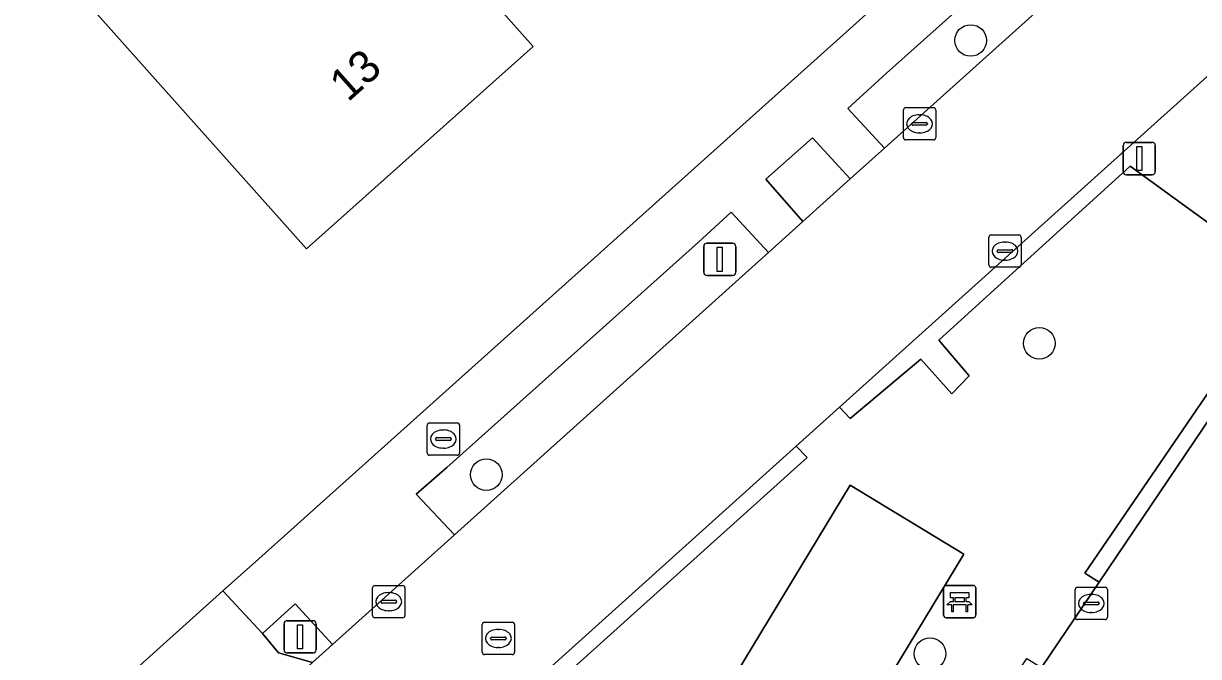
# Model space of a CAD drawing. Extents: x 163266 to 164362, y 381528 to 382286.
# Drawn here: x 164024.8 to 164061.17, y 381785.41 to 381804.99 of the extents above; entities that cross this region are included whole.
import ezdxf

# ---------------------------------------------------------------- set-up
doc = ezdxf.new("R2010")
doc.units = 0
for name, color, linetype in [('IMGEO_Bank', 7, 'Continuous'), ('IMGEO_Boom', 7, 'Continuous'), ('IMGEO_Brandkraan', 7, 'Continuous'), ('IMGEO_Erf', 7, 'Continuous'), ('IMGEO_Groenvoorziening', 7, 'Continuous'), ('IMGEO_Haag', 7, 'Continuous'), ('IMGEO_Kolk', 7, 'Continuous'), ('IMGEO_Lichtmast', 7, 'Continuous'), ('IMGEO_Pand', 7, 'Continuous'), ('IMGEO_Pand_nummerreeks', 7, 'Continuous'), ('IMGEO_Rijbaan_lokaal_open', 7, 'Continuous'), ('IMGEO_Rioolput', 7, 'Continuous'), ('IMGEO_Terreindeel_halfverhard', 7, 'Continuous'), ('IMGEO_Voetpad_open', 7, 'Continuous')]:
    doc.layers.add(name, color=color, linetype=linetype)

msp = doc.modelspace()

# ---------------------------------------------------------------- linework, layer by layer
at = {"layer": 'IMGEO_Bank'}
for p, q in [((164053.28, 381786.681), (164053.28, 381787.522)), ((164053.28, 381787.522), (164053.28, 381786.681)), ((164053.355, 381787.606), (164054.196, 381787.606)), ((164054.196, 381787.606), (164053.355, 381787.606)), ((164054.28, 381787.531), (164054.28, 381786.69)), ((164054.28, 381786.69), (164054.28, 381787.531)), ((164053.589, 381787.112), (164053.589, 381787.218)), ((164053.633, 381787.218), (164053.633, 381787.112)), ((164053.921, 381787.224), (164053.639, 381787.224)), ((164053.927, 381787.112), (164053.927, 381787.218)), ((164053.971, 381787.218), (164053.971, 381787.112)), ((164053.977, 381787.004), (164053.584, 381787.004)), ((164053.639, 381787.106), (164053.921, 381787.106)), ((164054.205, 381786.606), (164053.364, 381786.606)), ((164053.364, 381786.606), (164054.205, 381786.606))]:
    msp.add_line(p, q, dxfattribs=at)
for points in [[(164053.583, 381787.224), (164053.497, 381787.224), (164053.497, 381787.385), (164054.06, 381787.385), (164054.06, 381787.224), (164053.977, 381787.224)], [(164053.527, 381787.004), (164053.385, 381787.004), (164053.497, 381787.106), (164053.583, 381787.106)], [(164053.577, 381786.997), (164053.577, 381786.79), (164053.534, 381786.79), (164053.534, 381786.997)], [(164053.977, 381787.106), (164054.06, 381787.106), (164054.172, 381787.004), (164054.033, 381787.004)], [(164054.027, 381786.997), (164054.027, 381786.79), (164053.983, 381786.79), (164053.983, 381786.997)]]:
    msp.add_lwpolyline(points, dxfattribs=at)
for centre, radius, start, end in [((164053.358, 381787.528), 0.0779, 92.4484, 184.2845), ((164053.358, 381787.528), 0.0779, 92.4484, 184.2845), ((164054.202, 381787.528), 0.0779, 2.4484, 94.2845), ((164054.202, 381787.528), 0.0779, 2.4484, 94.2845), ((164053.582, 381787.217), 0.00671, 2.8957, 87.1043), ((164053.639, 381787.217), 0.00671, 92.8957, 177.1043), ((164053.921, 381787.217), 0.00671, 2.8957, 87.1043), ((164053.978, 381787.217), 0.00671, 92.8957, 177.1043), ((164053.527, 381786.997), 0.00671, 2.8957, 87.1043), ((164053.584, 381786.997), 0.00671, 92.8957, 177.1043), ((164053.582, 381787.113), 0.00671, 272.8957, 357.1043), ((164053.639, 381787.113), 0.00671, 182.8957, 267.1043), ((164053.921, 381787.113), 0.00671, 272.8957, 357.1043), ((164053.978, 381787.113), 0.00671, 182.8957, 267.1043), ((164053.976, 381786.997), 0.00671, 2.8957, 87.1043), ((164054.033, 381786.997), 0.00671, 92.8957, 177.1043), ((164053.358, 381786.684), 0.0779, 182.4484, 274.2845), ((164053.358, 381786.684), 0.0779, 182.4484, 274.2845), ((164054.202, 381786.684), 0.0779, 272.4484, 4.2845), ((164054.202, 381786.684), 0.0779, 272.4484, 4.2845)]:
    msp.add_arc(centre, radius, start, end, dxfattribs=at)
at = {"layer": 'IMGEO_Boom'}
for centre in [(164054.122, 381804.468), (164056.245, 381795.096), (164039.126, 381791.031), (164052.862, 381785.491)]:
    msp.add_circle(centre, 0.489, dxfattribs=at)
at = {"layer": 'IMGEO_Brandkraan'}
for p, q in [((164037.37, 381792.635), (164038.222, 381792.635)), ((164037.295, 381791.709), (164037.295, 381792.561)), ((164037.783, 381792.415), (164037.808, 381792.415)), ((164038.296, 381792.561), (164038.296, 381791.709)), ((164037.554, 381792.129), (164037.554, 381792.141)), ((164037.992, 381792.092), (164037.594, 381792.092)), ((164037.597, 381792.178), (164037.995, 381792.178)), ((164038.038, 381792.141), (164038.038, 381792.129)), ((164038.222, 381791.635), (164037.37, 381791.635)), ((164037.806, 381791.855), (164037.781, 381791.855))]:
    msp.add_line(p, q, dxfattribs=at)
for points in [[(164037.37, 381792.635), (164038.222, 381792.635)], [(164037.295, 381791.709), (164037.295, 381792.561)], [(164038.296, 381792.561), (164038.296, 381791.709)], [(164038.222, 381791.635), (164037.37, 381791.635)]]:
    msp.add_lwpolyline(points, dxfattribs=at)
for centre, radius, start, end in [((164037.372, 381792.559), 0.0765, 91.552, 178.448), ((164037.372, 381792.559), 0.0765, 91.552, 178.448), ((164038.22, 381792.559), 0.0765, 1.552, 88.448), ((164038.22, 381792.559), 0.0765, 1.552, 88.448), ((164037.594, 381792.138), 0.0403, 85.8775, 175.7526), ((164037.591, 381792.128), 0.0366, 178.938, 274.7102), ((164037.995, 381792.135), 0.043, 264.8664, 352.4533), ((164037.999, 381792.14), 0.0386, 1.7309, 96.639), ((164037.372, 381791.711), 0.0765, 181.552, 268.448), ((164037.372, 381791.711), 0.0765, 181.552, 268.448), ((164038.22, 381791.711), 0.0765, 271.552, 358.448), ((164038.22, 381791.711), 0.0765, 271.552, 358.448)]:
    msp.add_arc(centre, radius, start, end, dxfattribs=at)
for centre, major_axis, ratio, start_param, end_param in [((164037.782, 381792.135), (-0.387, 0.002), 0.722429, 4.712389, 7.853982), ((164037.807, 381792.135), (-0.39, 0.002), 0.717154, 1.570796, 4.712389)]:
    msp.add_ellipse(centre, major_axis=major_axis, ratio=ratio, start_param=start_param, end_param=end_param, dxfattribs=at)
at = {"layer": 'IMGEO_Erf'}
msp.add_lwpolyline([(163999.408, 381759.09), (164028.084, 381784.853), (164030.963, 381787.436), (164031.976, 381788.335), (164061.167, 381814.504), (164082.603, 381833.845)], dxfattribs=at)
msp.add_lwpolyline([(164031.975, 381813.929), (164040.573, 381804.285), (164033.56, 381798.018), (164024.947, 381807.68)], close=True, dxfattribs=at)
at = {"layer": 'IMGEO_Groenvoorziening'}
for points in [[(164073.33, 381814.049), (164050.062, 381793.119), (164050.389, 381792.767), (164052.578, 381794.606), (164053.537, 381793.534), (164054.076, 381794.086), (164053.139, 381795.193), (164059.059, 381800.576), (164063.883, 381797.08), (164057.656, 381787.98), (164058.095, 381787.701), (164074.949, 381812.656)], [(164024.307, 381740.001), (164025.838, 381740.819), (164031.532, 381749.31), (164031.969, 381749.019), (164033.733, 381751.631), (164033.289, 381751.898), (164055.855, 381785.347), (164056.311, 381785.06), (164058.095, 381787.701), (164057.656, 381787.98), (164063.883, 381797.08), (164059.059, 381800.576), (164053.139, 381795.193), (164054.076, 381794.086), (164053.537, 381793.534), (164052.578, 381794.606), (164050.389, 381792.767), (164050.062, 381793.119), (164048.719, 381791.911), (164049.059, 381791.563), (164019.829, 381765.285)]]:
    msp.add_lwpolyline(points, dxfattribs=at)
for points in [[(164059.157, 381808.061), (164058.759, 381809.633), (164058.745, 381809.687), (164058.619, 381809.824), (164057.378, 381808.702), (164051.515, 381803.457), (164050.315, 381802.363), (164051.452, 381801.135)], [(164049.228, 381801.451), (164047.78, 381800.176), (164048.926, 381798.865), (164050.393, 381800.183)], [(164047.858, 381797.905), (164046.707, 381799.16), (164045.69, 381798.231), (164037.898, 381791.258), (164036.954, 381790.428), (164038.14, 381789.17)], [(164019.503, 381765.63), (164019.829, 381765.285), (164049.059, 381791.563), (164048.719, 381791.911)], [(164046.635, 381776.55), (164043.108, 381778.669), (164050.393, 381790.707), (164053.913, 381788.577)], [(164033.208, 381787.037), (164032.193, 381786.114), (164032.688, 381785.523), (164033.746, 381785.221), (164034.359, 381785.772)]]:
    msp.add_lwpolyline(points, close=True, dxfattribs=at)
at = {"layer": 'IMGEO_Haag'}
msp.add_lwpolyline([(164073.33, 381814.049), (164050.062, 381793.119), (164050.389, 381792.767), (164052.578, 381794.606), (164053.537, 381793.534), (164054.076, 381794.086), (164053.139, 381795.193), (164059.059, 381800.576), (164063.883, 381797.08), (164057.656, 381787.98), (164058.095, 381787.701), (164074.949, 381812.656)], dxfattribs=at)
for points in [[(164058.759, 381809.633), (164058.745, 381809.687), (164058.619, 381809.824), (164057.378, 381808.702), (164051.515, 381803.457), (164050.315, 381802.363), (164051.452, 381801.135), (164059.157, 381808.061)], [(164050.393, 381800.183), (164049.228, 381801.451), (164047.78, 381800.176), (164048.926, 381798.865)], [(164047.858, 381797.905), (164046.707, 381799.16), (164045.69, 381798.231), (164037.898, 381791.258), (164036.954, 381790.428), (164038.14, 381789.17)], [(164019.503, 381765.63), (164019.829, 381765.285), (164049.059, 381791.563), (164048.719, 381791.911)], [(164033.208, 381787.037), (164032.193, 381786.114), (164032.688, 381785.523), (164033.746, 381785.221), (164034.359, 381785.772)]]:
    msp.add_lwpolyline(points, close=True, dxfattribs=at)
at = {"layer": 'IMGEO_Kolk'}
for p, q in [((164052.039, 381801.464), (164052.039, 381802.316)), ((164052.114, 381802.39), (164052.966, 381802.39)), ((164052.527, 381802.17), (164052.552, 381802.17)), ((164053.04, 381802.316), (164053.04, 381801.464)), ((164052.298, 381801.884), (164052.298, 381801.896)), ((164052.736, 381801.847), (164052.338, 381801.847)), ((164052.341, 381801.933), (164052.739, 381801.933)), ((164052.782, 381801.896), (164052.782, 381801.884)), ((164052.966, 381801.39), (164052.114, 381801.39)), ((164052.55, 381801.61), (164052.525, 381801.61)), ((164054.759, 381798.451), (164055.611, 381798.451)), ((164054.684, 381797.525), (164054.684, 381798.377)), ((164055.172, 381798.231), (164055.197, 381798.231)), ((164055.685, 381798.377), (164055.685, 381797.525)), ((164054.943, 381797.945), (164054.943, 381797.957)), ((164055.381, 381797.908), (164054.983, 381797.908)), ((164054.986, 381797.994), (164055.384, 381797.994)), ((164055.427, 381797.957), (164055.427, 381797.945)), ((164055.611, 381797.451), (164054.759, 381797.451)), ((164055.195, 381797.671), (164055.17, 381797.671)), ((164035.603, 381786.676), (164035.603, 381787.528)), ((164035.678, 381787.602), (164036.53, 381787.602)), ((164036.604, 381787.528), (164036.604, 381786.676)), ((164057.432, 381787.548), (164058.284, 381787.548)), ((164035.905, 381787.145), (164036.303, 381787.145)), ((164036.091, 381787.382), (164036.116, 381787.382)), ((164057.357, 381786.622), (164057.357, 381787.474)), ((164057.845, 381787.328), (164057.87, 381787.328)), ((164058.358, 381787.474), (164058.358, 381786.622)), ((164035.862, 381787.096), (164035.862, 381787.108)), ((164036.3, 381787.059), (164035.902, 381787.059)), ((164036.114, 381786.822), (164036.089, 381786.822)), ((164036.346, 381787.108), (164036.346, 381787.096)), ((164057.616, 381787.042), (164057.616, 381787.054)), ((164058.054, 381787.005), (164057.656, 381787.005)), ((164057.659, 381787.091), (164058.057, 381787.091)), ((164057.868, 381786.768), (164057.843, 381786.768)), ((164058.1, 381787.054), (164058.1, 381787.042)), ((164036.53, 381786.602), (164035.678, 381786.602)), ((164058.284, 381786.548), (164057.432, 381786.548))]:
    msp.add_line(p, q, dxfattribs=at)
for points in [[(164052.039, 381801.464), (164052.039, 381802.316)], [(164052.114, 381802.39), (164052.966, 381802.39)], [(164053.04, 381802.316), (164053.04, 381801.464)], [(164052.966, 381801.39), (164052.114, 381801.39)], [(164054.759, 381798.451), (164055.611, 381798.451)], [(164054.684, 381797.525), (164054.684, 381798.377)], [(164055.685, 381798.377), (164055.685, 381797.525)], [(164055.611, 381797.451), (164054.759, 381797.451)], [(164035.603, 381786.676), (164035.603, 381787.528)], [(164035.678, 381787.602), (164036.53, 381787.602)], [(164036.604, 381787.528), (164036.604, 381786.676)], [(164057.432, 381787.548), (164058.284, 381787.548)], [(164057.357, 381786.622), (164057.357, 381787.474)], [(164058.358, 381787.474), (164058.358, 381786.622)], [(164036.53, 381786.602), (164035.678, 381786.602)], [(164058.284, 381786.548), (164057.432, 381786.548)]]:
    msp.add_lwpolyline(points, dxfattribs=at)
for centre, radius, start, end in [((164052.116, 381802.314), 0.0765, 91.552, 178.448), ((164052.116, 381802.314), 0.0765, 91.552, 178.448), ((164052.964, 381802.314), 0.0765, 1.552, 88.448), ((164052.964, 381802.314), 0.0765, 1.552, 88.448), ((164052.338, 381801.893), 0.0403, 85.8775, 175.7526), ((164052.335, 381801.883), 0.0366, 178.938, 274.7102), ((164052.739, 381801.89), 0.043, 264.8664, 352.4533), ((164052.743, 381801.895), 0.0386, 1.7309, 96.639), ((164052.116, 381801.466), 0.0765, 181.552, 268.448), ((164052.116, 381801.466), 0.0765, 181.552, 268.448), ((164052.964, 381801.466), 0.0765, 271.552, 358.448), ((164052.964, 381801.466), 0.0765, 271.552, 358.448), ((164054.761, 381798.375), 0.0765, 91.552, 178.448), ((164054.761, 381798.375), 0.0765, 91.552, 178.448), ((164055.609, 381798.375), 0.0765, 1.552, 88.448), ((164055.609, 381798.375), 0.0765, 1.552, 88.448), ((164054.983, 381797.954), 0.0403, 85.8775, 175.7526), ((164054.98, 381797.944), 0.0366, 178.938, 274.7102), ((164055.384, 381797.951), 0.043, 264.8664, 352.4533), ((164055.388, 381797.956), 0.0386, 1.7309, 96.639), ((164054.761, 381797.527), 0.0765, 181.552, 268.448), ((164054.761, 381797.527), 0.0765, 181.552, 268.448), ((164055.609, 381797.527), 0.0765, 271.552, 358.448), ((164055.609, 381797.527), 0.0765, 271.552, 358.448), ((164035.68, 381787.526), 0.0765, 91.552, 178.448), ((164035.68, 381787.526), 0.0765, 91.552, 178.448), ((164036.528, 381787.526), 0.0765, 1.552, 88.448), ((164036.528, 381787.526), 0.0765, 1.552, 88.448), ((164057.434, 381787.472), 0.0765, 91.552, 178.448), ((164057.434, 381787.472), 0.0765, 91.552, 178.448), ((164058.282, 381787.472), 0.0765, 1.552, 88.448), ((164058.282, 381787.472), 0.0765, 1.552, 88.448), ((164035.902, 381787.105), 0.0403, 85.8775, 175.7526), ((164036.307, 381787.107), 0.0386, 1.7309, 96.639), ((164035.899, 381787.095), 0.0366, 178.938, 274.7102), ((164036.303, 381787.102), 0.043, 264.8664, 352.4533), ((164057.656, 381787.051), 0.0403, 85.8775, 175.7526), ((164057.653, 381787.041), 0.0366, 178.938, 274.7102), ((164058.057, 381787.048), 0.043, 264.8664, 352.4533), ((164058.061, 381787.053), 0.0386, 1.7309, 96.639), ((164035.68, 381786.678), 0.0765, 181.552, 268.448), ((164035.68, 381786.678), 0.0765, 181.552, 268.448), ((164036.528, 381786.678), 0.0765, 271.552, 358.448), ((164036.528, 381786.678), 0.0765, 271.552, 358.448), ((164057.434, 381786.624), 0.0765, 181.552, 268.448), ((164057.434, 381786.624), 0.0765, 181.552, 268.448), ((164058.282, 381786.624), 0.0765, 271.552, 358.448), ((164058.282, 381786.624), 0.0765, 271.552, 358.448)]:
    msp.add_arc(centre, radius, start, end, dxfattribs=at)
for centre, major_axis, ratio, start_param, end_param in [((164052.526, 381801.89), (-0.387, 0.002), 0.722429, 4.712389, 7.853982), ((164052.551, 381801.89), (-0.39, 0.002), 0.717154, 1.570796, 4.712389), ((164055.171, 381797.951), (-0.387, 0.002), 0.722429, 4.712389, 7.853982), ((164055.196, 381797.951), (-0.39, 0.002), 0.717154, 1.570796, 4.712389), ((164036.09, 381787.102), (-0.387, 0.002), 0.722429, 4.712389, 7.853982), ((164036.115, 381787.102), (-0.39, 0.002), 0.717154, 1.570796, 4.712389), ((164057.844, 381787.048), (-0.387, 0.002), 0.722429, 4.712389, 7.853982), ((164057.869, 381787.048), (-0.39, 0.002), 0.717154, 1.570796, 4.712389)]:
    msp.add_ellipse(centre, major_axis=major_axis, ratio=ratio, start_param=start_param, end_param=end_param, dxfattribs=at)
at = {"layer": 'IMGEO_Lichtmast'}
for p, q in [((164058.846, 381800.416), (164058.846, 381801.216)), ((164058.846, 381801.216), (164058.846, 381800.416)), ((164058.946, 381801.316), (164059.736, 381801.316)), ((164059.736, 381801.316), (164058.946, 381801.316)), ((164059.836, 381801.216), (164059.836, 381800.416)), ((164059.836, 381800.416), (164059.836, 381801.216)), ((164059.736, 381800.316), (164058.946, 381800.316)), ((164058.946, 381800.316), (164059.736, 381800.316)), ((164045.856, 381797.297), (164045.856, 381798.097)), ((164045.856, 381798.097), (164045.856, 381797.297)), ((164045.956, 381798.197), (164046.746, 381798.197)), ((164046.746, 381798.197), (164045.956, 381798.197)), ((164046.846, 381798.097), (164046.846, 381797.297)), ((164046.846, 381797.297), (164046.846, 381798.097)), ((164046.746, 381797.197), (164045.956, 381797.197)), ((164045.956, 381797.197), (164046.746, 381797.197)), ((164032.863, 381785.614), (164032.863, 381786.414)), ((164032.863, 381786.414), (164032.863, 381785.614)), ((164032.963, 381786.514), (164033.753, 381786.514)), ((164033.753, 381786.514), (164032.963, 381786.514)), ((164033.853, 381786.414), (164033.853, 381785.614)), ((164033.853, 381785.614), (164033.853, 381786.414)), ((164033.753, 381785.514), (164032.963, 381785.514)), ((164032.963, 381785.514), (164033.753, 381785.514))]:
    msp.add_line(p, q, dxfattribs=at)
for points in [[(164059.266, 381801.191), (164059.416, 381801.191), (164059.416, 381800.441), (164059.266, 381800.441), (164059.266, 381801.191)], [(164046.276, 381798.072), (164046.426, 381798.072), (164046.426, 381797.322), (164046.276, 381797.322), (164046.276, 381798.072)], [(164033.283, 381786.389), (164033.433, 381786.389), (164033.433, 381785.639), (164033.283, 381785.639), (164033.283, 381786.389)]]:
    msp.add_lwpolyline(points, dxfattribs=at)
for centre, start, end in [((164058.946, 381801.216), 90, 180), ((164058.946, 381801.216), 90, 180), ((164059.736, 381801.216), 0, 90), ((164059.736, 381801.216), 360, 90), ((164058.946, 381800.416), 180, 270), ((164058.946, 381800.416), 180, 270), ((164059.736, 381800.416), 270, 0), ((164059.736, 381800.416), 270, 0), ((164045.956, 381798.097), 90, 180), ((164045.956, 381798.097), 90, 180), ((164046.746, 381798.097), 0, 90), ((164046.746, 381798.097), 360, 90), ((164045.956, 381797.297), 180, 270), ((164045.956, 381797.297), 180, 270), ((164046.746, 381797.297), 270, 0), ((164046.746, 381797.297), 270, 0), ((164032.963, 381786.414), 90, 180), ((164032.963, 381786.414), 90, 180), ((164033.753, 381786.414), 0, 90), ((164033.753, 381786.414), 360, 90), ((164032.963, 381785.614), 180, 270), ((164032.963, 381785.614), 180, 270), ((164033.753, 381785.614), 270, 0), ((164033.753, 381785.614), 270, 0)]:
    msp.add_arc(centre, 0.1, start, end, dxfattribs=at)
at = {"layer": 'IMGEO_Pand'}
msp.add_lwpolyline([(164033.56, 381798.018), (164040.573, 381804.285), (164031.975, 381813.929), (164024.947, 381807.68)], close=True, dxfattribs=at)
at = {"layer": 'IMGEO_Rijbaan_lokaal_open'}
for points in [[(164070.945, 381797.609), (164075.329, 381804.141), (164076.136, 381805.336), (164078.103, 381808.248), (164082.018, 381814.045), (164085.599, 381819.348), (164077.638, 381824.693), (164068.252, 381816.258), (164064.427, 381812.811), (164059.157, 381808.061), (164051.452, 381801.135), (164050.393, 381800.183), (164048.926, 381798.865), (164047.858, 381797.905), (164038.14, 381789.17), (164034.359, 381785.772), (164033.746, 381785.221), (164029.678, 381781.565), (164014.089, 381767.548), (164010.255, 381764.1), (164002.826, 381757.42)], [(164006.404, 381753.848), (164008.12, 381755.392), (164017.127, 381763.493), (164019.503, 381765.63), (164048.719, 381791.911), (164050.062, 381793.119), (164073.33, 381814.049)], [(164074.949, 381812.656), (164058.095, 381787.701), (164056.311, 381785.06), (164033.733, 381751.631), (164031.969, 381749.019), (164026.219, 381740.506), (164024.685, 381738.234)]]:
    msp.add_lwpolyline(points, dxfattribs=at)
at = {"layer": 'IMGEO_Rioolput'}
for p, q in [((164039.073, 381786.465), (164039.925, 381786.465)), ((164038.998, 381785.539), (164038.998, 381786.391)), ((164039.486, 381786.245), (164039.511, 381786.245)), ((164039.999, 381786.391), (164039.999, 381785.539)), ((164039.257, 381785.959), (164039.257, 381785.971)), ((164039.695, 381785.922), (164039.297, 381785.922)), ((164039.3, 381786.008), (164039.698, 381786.008)), ((164039.509, 381785.685), (164039.484, 381785.685)), ((164039.741, 381785.971), (164039.741, 381785.959)), ((164039.925, 381785.465), (164039.073, 381785.465))]:
    msp.add_line(p, q, dxfattribs=at)
for points in [[(164039.073, 381786.465), (164039.925, 381786.465)], [(164038.998, 381785.539), (164038.998, 381786.391)], [(164039.999, 381786.391), (164039.999, 381785.539)], [(164039.925, 381785.465), (164039.073, 381785.465)]]:
    msp.add_lwpolyline(points, dxfattribs=at)
for centre, radius, start, end in [((164039.075, 381786.389), 0.0765, 91.552, 178.448), ((164039.075, 381786.389), 0.0765, 91.552, 178.448), ((164039.923, 381786.389), 0.0765, 1.552, 88.448), ((164039.923, 381786.389), 0.0765, 1.552, 88.448), ((164039.297, 381785.968), 0.0403, 85.8775, 175.7526), ((164039.294, 381785.958), 0.0366, 178.938, 274.7102), ((164039.698, 381785.965), 0.043, 264.8664, 352.4533), ((164039.702, 381785.97), 0.0386, 1.7309, 96.639), ((164039.075, 381785.541), 0.0765, 181.552, 268.448), ((164039.075, 381785.541), 0.0765, 181.552, 268.448), ((164039.923, 381785.541), 0.0765, 271.552, 358.448), ((164039.923, 381785.541), 0.0765, 271.552, 358.448)]:
    msp.add_arc(centre, radius, start, end, dxfattribs=at)
for centre, major_axis, ratio, start_param, end_param in [((164039.485, 381785.965), (-0.387, 0.002), 0.722429, 4.712389, 7.853982), ((164039.51, 381785.965), (-0.39, 0.002), 0.717154, 1.570796, 4.712389)]:
    msp.add_ellipse(centre, major_axis=major_axis, ratio=ratio, start_param=start_param, end_param=end_param, dxfattribs=at)
at = {"layer": 'IMGEO_Terreindeel_halfverhard'}
msp.add_lwpolyline([(164053.913, 381788.577), (164050.393, 381790.707), (164043.108, 381778.669), (164046.635, 381776.55)], close=True, dxfattribs=at)
at = {"layer": 'IMGEO_Voetpad_open'}
msp.add_lwpolyline([(164061.167, 381814.504), (164031.976, 381788.335), (164030.963, 381787.436), (164032.193, 381786.114), (164033.208, 381787.037), (164034.359, 381785.772), (164038.14, 381789.17), (164036.954, 381790.428), (164037.898, 381791.258), (164045.69, 381798.231), (164046.707, 381799.16), (164047.858, 381797.905), (164048.926, 381798.865), (164047.78, 381800.176), (164049.228, 381801.451), (164050.393, 381800.183), (164051.452, 381801.135), (164050.315, 381802.363), (164051.515, 381803.457), (164057.378, 381808.702)], dxfattribs=at)
msp.add_lwpolyline([(164032.193, 381786.114), (164030.963, 381787.436), (164028.084, 381784.853), (164029.304, 381783.54), (164029.52, 381783.281), (164029.678, 381781.565), (164033.746, 381785.221), (164032.688, 381785.523)], close=True, dxfattribs=at)

# ---------------------------------------------------------------- texts
at = {"layer": 'IMGEO_Pand_nummerreeks'}
msp.add_text('13', height=1, rotation=41.7863, dxfattribs=at).set_placement((164034.841, 381802.542))

doc.saveas('drawing.dxf')
